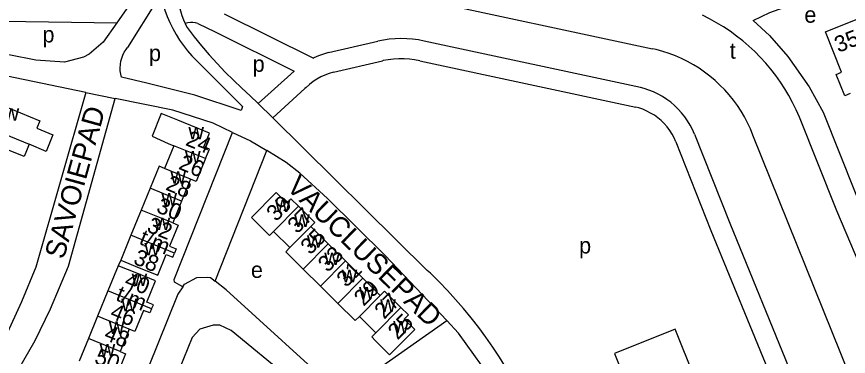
# Model space of a CAD drawing. Extents: x 157768 to 159790, y 387230 to 389604.
# Drawn here: x 158768.4 to 158974.5, y 388604.7 to 388688.8 of the extents above; entities that cross this region are included whole.
import ezdxf

# ---------------------------------------------------------------- set-up
doc = ezdxf.new("R2010")
doc.units = 0
for name, color, linetype in [('BLT_Basislijn', 7, 'Continuous'), ('BLT_Bebouwing', 7, 'Continuous'), ('BLT_Centroide', 7, 'Continuous'), ('BLT_Huisnummer', 7, 'Continuous'), ('BLT_Huisnummer_ tussenligend', 7, 'Continuous'), ('BLT_Huisnummer_reeks', 7, 'Continuous'), ('BLT_Onderverdeling_panden', 7, 'Continuous'), ('BLT_Straatnaam', 7, 'Continuous')]:
    doc.layers.add(name, color=color, linetype=linetype)

msp = doc.modelspace()

# ---------------------------------------------------------------- linework, layer by layer
at = {"layer": 'BLT_Basislijn'}
for p, q in [((158825.48, 388702.38), (158925.89, 388680.82)), ((158796.65, 388692.18), (158793.34, 388687.49)), ((158819.78, 388689.5), (158841.9, 388678.5)), ((158765, 388687.67), (158793.16, 388687.23)), ((158793.34, 388687.49), (158793.16, 388687.23)), ((158813.29, 388687.04), (158817.56, 388685.03)), ((158817.56, 388685.03), (158837.1, 388675.3)), ((158845.62, 388679.86), (158857.9, 388682.72)), ((158922.99, 388671.22), (158869.34, 388682.72)), ((158842, 388678.55), (158841.9, 388678.5)), ((158846.88, 388675.03), (158858.99, 388677.84)), ((158868.26, 388677.84), (158921.8, 388666.37)), ((158785.48, 388670.03), (158759.26, 388675.42)), ((158837.1, 388675.3), (158828.24, 388667.24)), ((158785.48, 388670.03), (158792.74, 388668.52)), ((158839.79, 388670.99), (158831.84, 388663.69)), ((158826.26, 388669.19), (158828.24, 388667.24)), ((158828.24, 388667.24), (158831.84, 388663.69)), ((158831.84, 388663.69), (158870.12, 388625.94)), ((158971.63, 388640.73), (158962.32, 388663.9)), ((158936.35, 388659.66), (158945.06, 388637.67)), ((158931.71, 388657.79), (158940.42, 388635.8)), ((158975.41, 388598.44), (158950.82, 388659.43)), ((158817.54, 388623.31), (158830.35, 388655.66)), ((158945.06, 388637.67), (158970.49, 388575.7)), ((158940.42, 388635.8), (158963.8, 388578.82)), ((158794.15, 388628.46), (158793.52, 388627.1)), ((158848.78, 388595.18), (158874.98, 388613.54))]:
    msp.add_line(p, q, dxfattribs=at)
for points in [[(158950.84, 388687.85), (158954.99, 388689.78), (158980.24, 388698.85)], [(158804.52, 388691.91), (158803.15, 388692.93), (158795.79, 388681.11)], [(158804.52, 388691.91), (158805.04, 388690.34), (158805.63, 388688.8), (158806.3, 388687.3), (158807.04, 388685.83), (158807.85, 388684.39), (158808.73, 388682.99), (158809.68, 388681.64), (158810.69, 388680.34), (158811.76, 388679.09), (158812.65, 388678.13)], [(158808.6, 388691.89), (158808.67, 388691.42), (158808.94, 388690.24), (158809.28, 388689.09), (158809.7, 388687.96), (158810.08, 388687.12)], [(158962.32, 388663.9), (158961.52, 388665.71), (158960.65, 388667.48), (158959.7, 388669.22), (158958.69, 388670.92), (158957.61, 388672.57), (158956.46, 388674.18), (158955.25, 388675.74), (158953.98, 388677.26), (158952.64, 388678.72), (158951.25, 388680.12), (158949.8, 388681.47), (158948.3, 388682.75), (158946.75, 388683.98), (158945.15, 388685.14), (158943.51, 388686.24), (158941.82, 388687.27), (158940.09, 388688.23), (158938.32, 388689.11)], [(158793.16, 388687.23), (158789.8, 388682.47), (158786.36, 388679.51), (158784.92, 388678.77), (158780.24, 388677.52), (158773.14, 388677.99), (158766.41, 388679.34), (158762.05, 388680.29)], [(158813.29, 388687.04), (158812.68, 388687.22), (158812.05, 388687.32), (158811.41, 388687.34), (158810.77, 388687.28), (158810.08, 388687.12)], [(158810.08, 388687.12), (158810.19, 388686.86), (158810.6, 388686.07)], [(158950.84, 388687.85), (158954.88, 388684.09), (158959.44, 388678.9), (158964.71, 388671.4), (158968.22, 388665.11), (158980.23, 388635.11)], [(158810.6, 388686.07), (158812.36, 388683.77), (158814.18, 388681.51), (158816.07, 388679.31), (158818.01, 388677.16), (158820.01, 388675.06), (158822.07, 388673.02), (158824.19, 388671.04), (158826.26, 388669.19)], [(158869.34, 388682.72), (158867.91, 388683), (158866.48, 388683.19), (158865.03, 388683.31), (158863.58, 388683.35), (158862.12, 388683.31), (158860.68, 388683.18), (158859.24, 388682.98), (158857.9, 388682.72)], [(158794.35, 388673.76), (158794.16, 388674.54), (158794.05, 388675.34), (158794.02, 388676.14), (158794.07, 388676.95), (158794.19, 388677.74), (158794.4, 388678.52), (158794.68, 388679.27), (158795.04, 388679.99), (158795.47, 388680.67), (158795.79, 388681.11)], [(158950.82, 388659.43), (158950.19, 388660.97), (158949.49, 388662.48), (158948.71, 388663.95), (158947.86, 388665.38), (158946.95, 388666.76), (158945.97, 388668.11), (158944.92, 388669.4), (158943.82, 388670.64), (158942.65, 388671.83), (158941.43, 388672.96), (158940.16, 388674.03), (158938.84, 388675.04), (158937.47, 388675.98), (158936.06, 388676.85), (158934.61, 388677.66), (158933.12, 388678.4), (158931.59, 388679.06), (158930.04, 388679.65), (158928.46, 388680.16), (158926.85, 388680.6), (158925.89, 388680.82)], [(158812.65, 388678.13), (158824.35, 388666.56), (158823.97, 388665.5), (158812.51, 388669.34), (158800.61, 388672.32), (158794.35, 388673.76)], [(158845.62, 388679.86), (158844.39, 388679.5), (158843.18, 388679.06), (158842, 388678.55)], [(158868.26, 388677.84), (158866.97, 388678.09), (158865.68, 388678.25), (158864.37, 388678.34), (158863.06, 388678.34), (158861.76, 388678.27), (158860.46, 388678.11), (158859.17, 388677.88), (158858.99, 388677.84)], [(158846.88, 388675.03), (158845.81, 388674.71), (158844.76, 388674.31), (158843.74, 388673.84), (158842.76, 388673.3), (158841.82, 388672.69), (158840.92, 388672.01), (158840.08, 388671.27), (158839.79, 388670.99)], [(158785.48, 388670.03), (158773.08, 388626.74), (158769.54, 388618.15), (158765.6, 388609.51), (158758.94, 388597.75), (158750.15, 388585.41), (158743.64, 388577.98)], [(158936.35, 388659.66), (158935.84, 388660.8), (158935.27, 388661.91), (158934.62, 388662.97), (158933.91, 388663.99), (158933.13, 388664.97), (158932.3, 388665.89), (158931.4, 388666.75), (158930.45, 388667.56), (158929.45, 388668.3), (158928.41, 388668.98), (158927.33, 388669.59), (158926.2, 388670.13), (158925.05, 388670.6), (158923.87, 388670.99), (158922.99, 388671.22)], [(158752.5, 388577.95), (158756, 388582.29), (158766.39, 388597.28), (158772.92, 388608.56), (158776.78, 388616.43), (158781.2, 388626.96), (158792.74, 388668.52)], [(158821.86, 388660.11), (158817.09, 388662.37), (158807.05, 388665.6), (158792.74, 388668.52)], [(158931.71, 388657.79), (158931.27, 388658.77), (158930.76, 388659.71), (158930.18, 388660.61), (158929.54, 388661.47), (158928.83, 388662.28), (158928.06, 388663.03), (158927.24, 388663.72), (158926.38, 388664.35), (158925.46, 388664.91), (158924.51, 388665.41), (158923.53, 388665.83), (158922.51, 388666.17), (158921.8, 388666.37)], [(158809.51, 388621.86), (158807.45, 388623.01), (158807.37, 388623.72), (158821.86, 388660.11)], [(158821.86, 388660.11), (158826.27, 388658.02), (158830.35, 388655.66)], [(158874.98, 388613.54), (158859.64, 388629.66), (158845.41, 388643.72), (158838.5, 388650.01), (158835.15, 388652.65), (158830.35, 388655.66)], [(158990.84, 388594.44), (158987.97, 388593.09), (158984.04, 388602.54), (158987.26, 388603.67), (158971.63, 388640.73)], [(158898.7, 388583.02), (158897.62, 388585.82), (158896.46, 388588.59), (158895.23, 388591.32), (158893.93, 388594.02), (158892.55, 388596.69), (158891.11, 388599.32), (158889.59, 388601.9), (158888.01, 388604.45), (158886.36, 388606.96), (158884.64, 388609.41), (158882.86, 388611.83), (158881.01, 388614.19), (158879.11, 388616.5), (158877.14, 388618.77), (158875.11, 388620.98), (158873.02, 388623.13), (158870.88, 388625.23), (158870.12, 388625.94)], [(158809.51, 388621.86), (158809.95, 388622.51), (158813.04, 388624.22), (158815.64, 388624.29), (158816.39, 388624.14), (158817.54, 388623.31)], [(158848.78, 388595.18), (158820.24, 388621.14), (158817.54, 388623.31)], [(158809.51, 388621.86), (158808.32, 388620.05), (158784, 388559.78)], [(158856.2, 388551.05), (158838.2, 388594.58), (158835.97, 388599.15), (158821.48, 388611.04), (158818.68, 388612.35), (158817.09, 388612.4), (158813.77, 388611.42), (158811.86, 388609.35), (158806.47, 388596.08), (158804.81, 388592.04)], [(158909.76, 388542.67), (158894.06, 388582.03), (158892.27, 388587.1), (158883.51, 388602.46), (158877.81, 388610.42), (158874.98, 388613.54)], [(158916.51, 388605.32), (158926.27, 388581.03), (158941.32, 388587.12), (158931.57, 388611.37), (158916.51, 388605.32)]]:
    msp.add_lwpolyline(points, dxfattribs=at)
at = {"layer": 'BLT_Bebouwing'}
for p, q in [((158807.32, 388656.82), (158805.02, 388651.18)), ((158811.46, 388648.55), (158809.25, 388643.12)), ((158801.43, 388646.31), (158799.22, 388640.89)), ((158809.25, 388643.12), (158807.03, 388637.7)), ((158799.22, 388640.89), (158796.68, 388634.67)), ((158845.55, 388632.55), (158841.24, 388636.81)), ((158836.07, 388631.59), (158832, 388635.61)), ((158796.68, 388634.67), (158794.15, 388628.46)), ((158849.85, 388628.29), (158845.55, 388632.55)), ((158793.52, 388627.1), (158790.96, 388620.85)), ((158854.15, 388624.03), (158849.85, 388628.29)), ((158843.65, 388622.02), (158839.34, 388626.28)), ((158858.45, 388619.76), (158854.15, 388624.03)), ((158790.96, 388620.85), (158788.41, 388614.6)), ((158847.95, 388617.76), (158843.65, 388622.02)), ((158788.41, 388614.6), (158786.14, 388609.05)), ((158796.24, 388611.4), (158788.41, 388614.6)), ((158857.39, 388610.51), (158853.3, 388614.56)), ((158796.24, 388611.4), (158793.97, 388605.84))]:
    msp.add_line(p, q, dxfattribs=at)
for points in [[(158972.79, 388675), (158968.82, 388685.05), (158976.38, 388688.05)], [(158974.94, 388669.75), (158973.55, 388669.2), (158971.46, 388674.47), (158972.79, 388675)], [(158757.27, 388669.87), (158774.08, 388662.95), (158773.36, 388661.17), (158777.35, 388659.54), (158775.65, 388655.4), (158771.49, 388657.16)], [(158815.14, 388653.62), (158816.11, 388655.99), (158814.75, 388656.55), (158816.14, 388659.95), (158808.28, 388663.16), (158804.21, 388664.82), (158801.92, 388659.2), (158805.93, 388657.39), (158807.32, 388656.82)], [(158771.49, 388657.16), (158770.82, 388655.54), (158770.24, 388654.12), (158766.37, 388655.7), (158765.23, 388652.9)], [(158815.14, 388653.62), (158812.84, 388647.99), (158811.46, 388648.55)], [(158805.02, 388651.18), (158803.65, 388651.74), (158801.43, 388646.31)], [(158832, 388635.61), (158830.99, 388634.59), (158830.09, 388635.48), (158826.54, 388639), (158832.67, 388645.2), (158835.25, 388642.65), (158836.29, 388643.7), (158838.17, 388641.84)], [(158841.24, 388636.81), (158842.24, 388637.81), (158838.17, 388641.84)], [(158807.03, 388637.7), (158808.39, 388637.14), (158806.26, 388631.91), (158807.88, 388631.25), (158807.46, 388630.23)], [(158839.34, 388626.28), (158835.04, 388630.54), (158836.07, 388631.59)], [(158794.15, 388628.46), (158798.69, 388626.6), (158803.32, 388624.72), (158805.42, 388629.87), (158807.04, 388629.2), (158807.46, 388630.23)], [(158801.81, 388616.41), (158802.23, 388617.43), (158800.61, 388618.1), (158802.75, 388623.33), (158798.12, 388625.22), (158793.52, 388627.1)], [(158863.6, 388616.78), (158859.51, 388620.83), (158858.45, 388619.76)], [(158801.81, 388616.41), (158801.4, 388615.39), (158799.77, 388616.05), (158797.64, 388610.83), (158796.24, 388611.4)], [(158853.3, 388614.56), (158852.25, 388613.5), (158847.95, 388617.76)], [(158863.6, 388616.78), (158865.46, 388614.93), (158864.4, 388613.86), (158866.99, 388611.3), (158860.79, 388605.04), (158857.24, 388608.56), (158856.34, 388609.45), (158857.39, 388610.51)], [(158786.14, 388609.05), (158783.87, 388603.49)], [(158793.97, 388605.84), (158795.34, 388605.28), (158793.09, 388599.77), (158791.69, 388600.28)]]:
    msp.add_lwpolyline(points, dxfattribs=at)
at = {"layer": 'BLT_Onderverdeling_panden'}
for p, q in [((158760.33, 388661.71), (158771.49, 388657.16)), ((158815.14, 388653.62), (158807.32, 388656.82)), ((158811.46, 388648.55), (158805.02, 388651.18)), ((158809.25, 388643.12), (158801.43, 388646.31)), ((158838.17, 388641.84), (158832, 388635.61)), ((158807.03, 388637.7), (158799.22, 388640.89)), ((158841.24, 388636.81), (158836.07, 388631.59)), ((158807.46, 388630.23), (158796.68, 388634.67)), ((158839.34, 388626.28), (158845.55, 388632.55)), ((158843.65, 388622.02), (158849.85, 388628.29)), ((158847.95, 388617.76), (158854.15, 388624.03)), ((158801.81, 388616.41), (158790.96, 388620.85)), ((158858.45, 388619.76), (158853.3, 388614.56)), ((158863.6, 388616.78), (158857.39, 388610.51)), ((158793.97, 388605.84), (158786.14, 388609.05))]:
    msp.add_line(p, q, dxfattribs=at)

# ---------------------------------------------------------------- texts
at = {"layer": 'BLT_Centroide'}
for s, p in [('e', (158963.56, 388687.27)), ('p', (158774.76, 388682.38)), ('t', (158945.06, 388678.36)), ('p', (158801.16, 388677.77)), ('p', (158826.85, 388675.11)), ('w', (158765.13, 388663.03)), ('w', (158810.92, 388658.41)), ('w', (158810.08, 388652.41)), ('w', (158806.45, 388647.44)), ('w', (158804.23, 388642)), ('w', (158832.36, 388640.42)), ('w', (158802.54, 388635.91)), ('w', (158837.12, 388636.72)), ('w', (158800, 388629.69)), ('w', (158840.3, 388631.55)), ('p', (158907.74, 388630.12)), ('w', (158844.59, 388627.28)), ('e', (158826.41, 388624.08)), ('w', (158796.85, 388622.09)), ('w', (158848.89, 388623.02)), ('w', (158853.2, 388618.77)), ('w', (158794.3, 388615.84)), ('w', (158858.45, 388615.67)), ('w', (158791.19, 388610.22)), ('w', (158861.66, 388610.36)), ('w', (158788.92, 388604.66))]:
    msp.add_text(s, height=4, dxfattribs=at).set_placement(p)
at = {"layer": 'BLT_Huisnummer'}
for s, rotation, p in [('24', 337.7952, (158809.96, 388657.02)), ('28', 337.7952, (158805.05, 388645.99)), ('39', 45.2807, (158832.66, 388637.86)), ('33', 45.2807, (158845.45, 388625.28)), ('29', 45.2807, (158854.36, 388616.89)), ('25', 45.2807, (158862.76, 388608.56)), ('50', 337.7261, (158787.37, 388603.1))]:
    msp.add_text(s, height=4, rotation=rotation, dxfattribs=at).set_placement(p)
at = {"layer": 'BLT_Huisnummer_ tussenligend'}
for s, rotation, p in [('26', 337.7952, (158808.26, 388651.13)), ('30', 337.7952, (158802.72, 388640.46)), ('37', 45.2807, (158837.89, 388634.83)), ('35', 45.2807, (158841.12, 388629.61)), ('31', 45.2807, (158850.05, 388621.55)), ('27', 45.2807, (158859.42, 388613.68)), ('48', 337.8006, (158789.75, 388608.91))]:
    msp.add_text(s, height=4, rotation=rotation, dxfattribs=at).set_placement(p)
at = {"layer": 'BLT_Huisnummer_reeks'}
for s, rotation, p in [('35a t/m f', 21.6034, (158971.99, 388679.79)), ('32', 337.7751, (158800.37, 388635.65)), ('t/m', 337.8006, (158798.47, 388632.56)), ('38', 337.8006, (158797.04, 388627.66)), ('40', 337.792, (158794.79, 388622.1)), ('t/m', 337.8006, (158792.66, 388618.64)), ('46', 337.792, (158791.24, 388614.25))]:
    msp.add_text(s, height=4, rotation=rotation, dxfattribs=at).set_placement(p)
at = {"layer": 'BLT_Straatnaam'}
for s, rotation, p in [('SAVOIEPAD', 74.534, (158780.05, 388628.49)), ('VAUCLUSEPAD', 315.842, (158834.97, 388646.28))]:
    msp.add_text(s, height=5, rotation=rotation, dxfattribs=at).set_placement(p)

doc.saveas('drawing.dxf')
